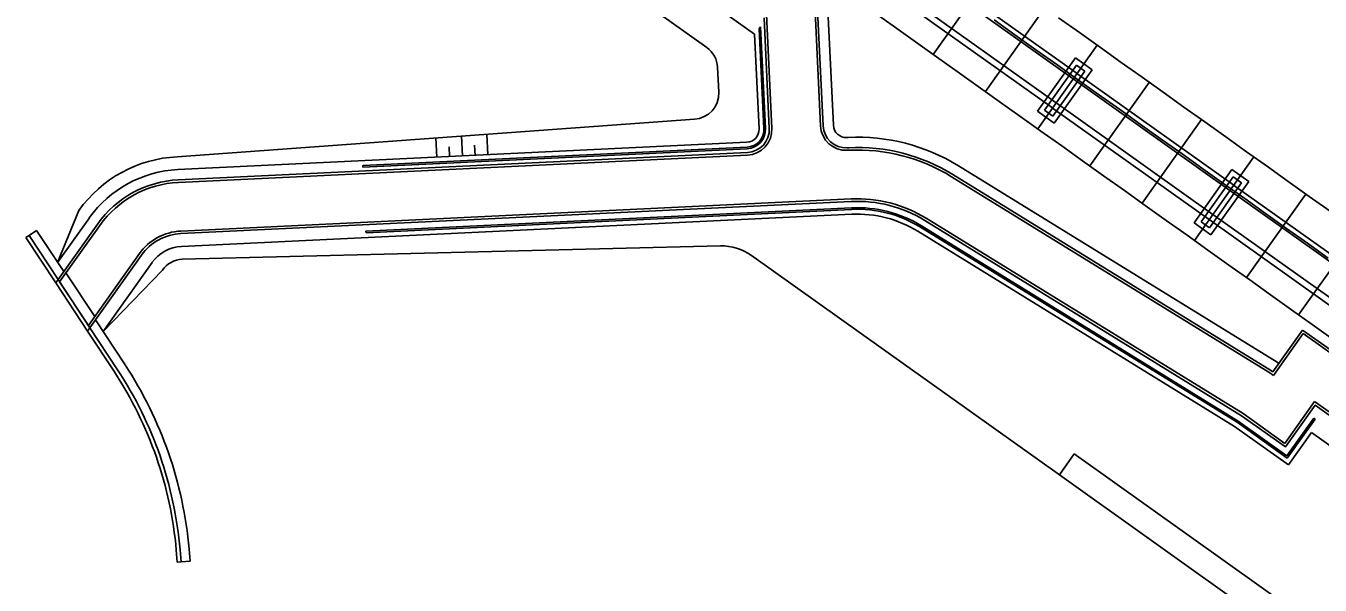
# Model space of a CAD drawing. Extents: x -552278 to -547230, y -1151007 to -1148251.
# Drawn here: x -550134.4 to -550083.9, y -1149199.3 to -1149177.5 of the extents above; entities that cross this region are included whole.
import ezdxf

# ---------------------------------------------------------------- set-up
doc = ezdxf.new("R2010")
doc.units = 0
doc.layers.add('u_trat navrh', color=7, linetype='Continuous')

msp = doc.modelspace()

# ---------------------------------------------------------------- linework, layer by layer
at = {"layer": 'u_trat navrh'}
for p, q in [((-550112.64, -1149173.094), (-550105.982, -1149177.832)), ((-550113.509, -1149174.316), (-550107.841, -1149178.35)), ((-550093.552, -1149179.565), (-550099.666, -1149175.217)), ((-550093.406, -1149179.36), (-550099.52, -1149175.012)), ((-550096.698, -1149175.357), (-550099.016, -1149178.617)), ((-550103.577, -1149175.785), (-550103.308, -1149181.401)), ((-550103.671, -1149175.917), (-550103.408, -1149181.406)), ((-550103.163, -1149176.081), (-550102.908, -1149181.382)), ((-550094.361, -1149180.707), (-550100.477, -1149176.357)), ((-550094.216, -1149180.501), (-550100.331, -1149176.152)), ((-550094.662, -1149176.808), (-550096.98, -1149180.068)), ((-550105.612, -1149177.189), (-550105.405, -1149181.502)), ((-550105.518, -1149177.057), (-550105.305, -1149181.497)), ((-550105.982, -1149177.832), (-550105.805, -1149181.521)), ((-550105.801, -1149177.627), (-550105.745, -1149177.548)), ((-550105.801, -1149177.627), (-550105.615, -1149181.512)), ((-550105.745, -1149177.548), (-550105.555, -1149181.509)), ((-550092.625, -1149178.258), (-550094.938, -1149181.522)), ((-550093.472, -1149178.758), (-550094.951, -1149180.836)), ((-550107.422, -1149179.117), (-550107.375, -1149180.094)), ((-550093.425, -1149179.037), (-550094.672, -1149180.789)), ((-550093.099, -1149179.269), (-550094.346, -1149181.021)), ((-550092.821, -1149179.222), (-550094.299, -1149181.3)), ((-550087.299, -1149183.712), (-550093.411, -1149179.363)), ((-550087.445, -1149183.918), (-550093.557, -1149179.568)), ((-550090.589, -1149179.709), (-550092.909, -1149182.968)), ((-550088.254, -1149185.059), (-550094.369, -1149180.708)), ((-550088.109, -1149184.854), (-550094.223, -1149180.503)), ((-550128.492, -1149182.61), (-550108.326, -1149181.141)), ((-550088.554, -1149181.16), (-550090.873, -1149184.419)), ((-550118.409, -1149181.875), (-550118.373, -1149182.625)), ((-550117.411, -1149181.803), (-550117.374, -1149182.577)), ((-550116.414, -1149181.73), (-550116.375, -1149182.529)), ((-550102.385, -1149181.857), (-550102.328, -1149181.854)), ((-550106.28, -1149182.044), (-550128.468, -1149183.109)), ((-550106.271, -1149182.234), (-550121.254, -1149182.953)), ((-550106.268, -1149182.294), (-550121.251, -1149183.013)), ((-550117.892, -1149182.22), (-550117.874, -1149182.601)), ((-550116.894, -1149182.16), (-550116.875, -1149182.553)), ((-550102.366, -1149182.257), (-550102.309, -1149182.254)), ((-550102.361, -1149182.357), (-550102.305, -1149182.354)), ((-550106.261, -1149182.444), (-550128.449, -1149183.509)), ((-550106.256, -1149182.544), (-550128.444, -1149183.609)), ((-550086.518, -1149182.611), (-550088.831, -1149185.874)), ((-550121.251, -1149183.013), (-550121.254, -1149182.953)), ((-550085.884, -1149191.035), (-550098.297, -1149183.386)), ((-550085.828, -1149190.952), (-550098.244, -1149183.301)), ((-550085.607, -1149190.618), (-550098.034, -1149182.961)), ((-550087.365, -1149183.111), (-550088.844, -1149185.188)), ((-550087.318, -1149183.39), (-550088.565, -1149185.141)), ((-550086.992, -1149183.622), (-550088.239, -1149185.373)), ((-550086.713, -1149183.575), (-550088.192, -1149185.652)), ((-550081.338, -1149188.271), (-550087.45, -1149183.92)), ((-550081.193, -1149188.066), (-550087.304, -1149183.715)), ((-550102.213, -1149184.252), (-550128.353, -1149185.506)), ((-550084.482, -1149184.062), (-550086.802, -1149187.321)), ((-550133.154, -1149186.729), (-550132.325, -1149184.704)), ((-550102.185, -1149184.851), (-550128.325, -1149186.106)), ((-550102.197, -1149184.601), (-550121.131, -1149185.51)), ((-550102.194, -1149184.661), (-550121.128, -1149185.57)), ((-550082.002, -1149189.207), (-550088.115, -1149184.855)), ((-550133.154, -1149186.729), (-550131.918, -1149184.994)), ((-550133.136, -1149187.393), (-550131.592, -1149185.226)), ((-550133.077, -1149187.482), (-550131.511, -1149185.284)), ((-550087.161, -1149192.961), (-550099.509, -1149185.353)), ((-550087.128, -1149192.911), (-550099.477, -1149185.302)), ((-550086.934, -1149192.619), (-550099.294, -1149185.004)), ((-550082.148, -1149189.412), (-550088.261, -1149185.06)), ((-550134.392, -1149185.757), (-550134.267, -1149185.675)), ((-550133.229, -1149187.524), (-550134.392, -1149185.757)), ((-550134.267, -1149185.675), (-550133.974, -1149185.482)), ((-550133.136, -1149187.393), (-550134.267, -1149185.675)), ((-550132.918, -1149187.087), (-550133.974, -1149185.482)), ((-550121.131, -1149185.51), (-550121.128, -1149185.57)), ((-550087.266, -1149193.12), (-550099.608, -1149185.515)), ((-550082.446, -1149185.514), (-550084.766, -1149188.772)), ((-550131.956, -1149189.185), (-550129.963, -1149186.386)), ((-550128.301, -1149186.605), (-550107.313, -1149186.083)), ((-550094.095, -1149195.008), (-550106.103, -1149186.453)), ((-550131.385, -1149189.416), (-550129.474, -1149186.734)), ((-550133.136, -1149187.393), (-550133.229, -1149187.524)), ((-550131.897, -1149189.274), (-550133.136, -1149187.393)), ((-550129.067, -1149187.024), (-550131.385, -1149189.416)), ((-550131.991, -1149189.405), (-550133.229, -1149187.524)), ((-550130.525, -1149190.722), (-550131.68, -1149188.968)), ((-550131.897, -1149189.274), (-550131.991, -1149189.405)), ((-550130.943, -1149190.997), (-550131.991, -1149189.405)), ((-550130.818, -1149190.914), (-550131.897, -1149189.274)), ((-550085.771, -1149190.992), (-550084.611, -1149189.363)), ((-550084.587, -1149189.503), (-550085.748, -1149191.132)), ((-550084.611, -1149189.363), (-550076.914, -1149194.846)), ((-550084.587, -1149189.503), (-550076.891, -1149194.986)), ((-550085.771, -1149190.992), (-550085.828, -1149190.952)), ((-550085.539, -1149190.667), (-550085.607, -1149190.618)), ((-550085.748, -1149191.132), (-550085.884, -1149191.035)), ((-550084.142, -1149192.153), (-550085.303, -1149193.782)), ((-550070.215, -1149202.074), (-550084.142, -1149192.153)), ((-550087.161, -1149192.961), (-550085.207, -1149194.353)), ((-550087.128, -1149192.911), (-550085.221, -1149194.27)), ((-550085.303, -1149193.782), (-550086.934, -1149192.619)), ((-550085.221, -1149194.27), (-550084.176, -1149192.804)), ((-550085.207, -1149194.353), (-550084.127, -1149192.839)), ((-550084.176, -1149192.804), (-550084.127, -1149192.839)), ((-550087.266, -1149193.12), (-550085.162, -1149194.618)), ((-550085.162, -1149194.618), (-550084.263, -1149193.356)), ((-550084.263, -1149193.356), (-550071.313, -1149202.581)), ((-550093.515, -1149194.193), (-550094.095, -1149195.008)), ((-550093.515, -1149194.193), (-550069.081, -1149211.599)), ((-550094.095, -1149195.008), (-550069.661, -1149212.414)), ((-550128.488, -1149198.414), (-550128.529, -1149197.945)), ((-550128.339, -1149198.401), (-550128.379, -1149197.932)), ((-550127.99, -1149198.371), (-550128.031, -1149197.902)), ((-550128.488, -1149198.414), (-550128.339, -1149198.401)), ((-550128.339, -1149198.401), (-550127.99, -1149198.371))]:
    msp.add_line(p, q, dxfattribs=at)
for points in [[(-550101.333, -1149176.968), (-550100.518, -1149177.547), (-550099.704, -1149178.127), (-550098.89, -1149178.707), (-550098.075, -1149179.287), (-550097.261, -1149179.867), (-550096.446, -1149180.448), (-550095.632, -1149181.028), (-550094.818, -1149181.608), (-550094.004, -1149182.188), (-550093.189, -1149182.768), (-550092.375, -1149183.348), (-550091.561, -1149183.929), (-550090.746, -1149184.509), (-550089.932, -1149185.089), (-550089.118, -1149185.67), (-550088.304, -1149186.25), (-550087.49, -1149186.831), (-550086.675, -1149187.411), (-550085.861, -1149187.992), (-550085.047, -1149188.572), (-550084.233, -1149189.152), (-550083.419, -1149189.733)], [(-550096.642, -1149177.276), (-550095.827, -1149177.856), (-550095.013, -1149178.436), (-550094.198, -1149179.016), (-550093.384, -1149179.597), (-550092.57, -1149180.177), (-550091.755, -1149180.757), (-550090.941, -1149181.337), (-550090.127, -1149181.918), (-550089.313, -1149182.498), (-550088.498, -1149183.078), (-550087.684, -1149183.659), (-550086.87, -1149184.239), (-550086.056, -1149184.819), (-550085.241, -1149185.4), (-550084.427, -1149185.98), (-550083.613, -1149186.561)], [(-550094.126, -1149177.19), (-550093.311, -1149177.77), (-550092.497, -1149178.35), (-550091.682, -1149178.93), (-550090.868, -1149179.511), (-550090.054, -1149180.091), (-550089.239, -1149180.671), (-550088.425, -1149181.252), (-550087.611, -1149181.832), (-550086.796, -1149182.413), (-550085.982, -1149182.993), (-550085.168, -1149183.573), (-550084.353, -1149184.154), (-550083.539, -1149184.734)], [(-550093.472, -1149178.758), (-550092.821, -1149179.222)], [(-550093.425, -1149179.037), (-550093.099, -1149179.269)], [(-550094.951, -1149180.836), (-550094.299, -1149181.3)], [(-550094.672, -1149180.789), (-550094.346, -1149181.021)], [(-550087.365, -1149183.111), (-550086.713, -1149183.575)], [(-550087.318, -1149183.39), (-550086.992, -1149183.622)], [(-550102.209, -1149184.352), (-550128.349, -1149185.606)], [(-550099.346, -1149185.089), (-550086.99, -1149192.703), (-550085.279, -1149193.921), (-550084.119, -1149192.292), (-550070.354, -1149202.098), (-550071.515, -1149203.727), (-550069.886, -1149204.887), (-550040.833, -1149232.381)], [(-550088.844, -1149185.188), (-550088.192, -1149185.652)], [(-550088.565, -1149185.141), (-550088.239, -1149185.373)], [(-550129.882, -1149186.444), (-550131.897, -1149189.274)]]:
    msp.add_lwpolyline(points, dxfattribs=at)
msp.add_lwpolyline([(-550133.077, -1149187.482), (-550131.956, -1149189.185), (-550131.707, -1149188.835), (-550132.828, -1149187.133)], close=True, dxfattribs=at)
for centre, radius, start, end in [((-550108.421, -1149179.165), 1, 2.7482, 54.5591), ((-550108.374, -1149180.142), 1, 272.7482, 2.7482), ((-550102.409, -1149181.358), 1, 182.7482, 272.7482), ((-550102.409, -1149181.358), 0.9, 182.7482, 272.7482), ((-550102.409, -1149181.358), 0.5, 182.7482, 272.7482), ((-550106.304, -1149181.545), 0.5, 272.7482, 2.7482), ((-550106.304, -1149181.545), 0.69, 272.7482, 2.7482), ((-550106.304, -1149181.545), 0.75, 272.7482, 2.7482), ((-550106.304, -1149181.545), 0.9, 272.7482, 2.7482), ((-550106.304, -1149181.545), 1, 272.7482, 2.7482), ((-550101.969, -1149189.346), 7.5, 58.3596, 92.7482), ((-550101.969, -1149189.346), 7.1, 58.3596, 92.7482), ((-550101.969, -1149189.346), 7, 58.3596, 92.7482), ((-550128.253, -1149187.604), 5, 92.7482, 144.544), ((-550128.253, -1149187.604), 4.5, 92.7482, 144.544), ((-550128.253, -1149187.604), 4.1, 92.7482, 144.544), ((-550128.253, -1149187.604), 4, 92.7482, 144.544), ((-550128.253, -1149187.604), 4, 92.7482, 144.544), ((-550101.969, -1149189.346), 5.1, 58.3596, 92.7482), ((-550101.969, -1149189.346), 5, 58.3596, 92.7482), ((-550101.969, -1149189.346), 4.75, 58.3596, 92.7482), ((-550101.969, -1149189.346), 4.69, 58.3596, 92.7482), ((-550101.969, -1149189.346), 4.5, 58.3596, 92.7482), ((-550128.253, -1149187.604), 2.1, 92.7482, 144.544), ((-550128.253, -1149187.604), 2, 92.7482, 144.544), ((-550128.253, -1149187.604), 1.5, 92.7482, 144.544), ((-550107.264, -1149188.082), 2, 54.5345, 91.4255), ((-550128.253, -1149187.604), 1, 92.7482, 144.544), ((-550143.472, -1149199.244), 15, 4.9656, 33.3546), ((-550143.472, -1149199.244), 15.15, 4.9656, 33.3546), ((-550143.472, -1149199.244), 15.5, 4.9656, 33.3546)]:
    msp.add_arc(centre, radius, start, end, dxfattribs=at)

doc.saveas('drawing.dxf')
